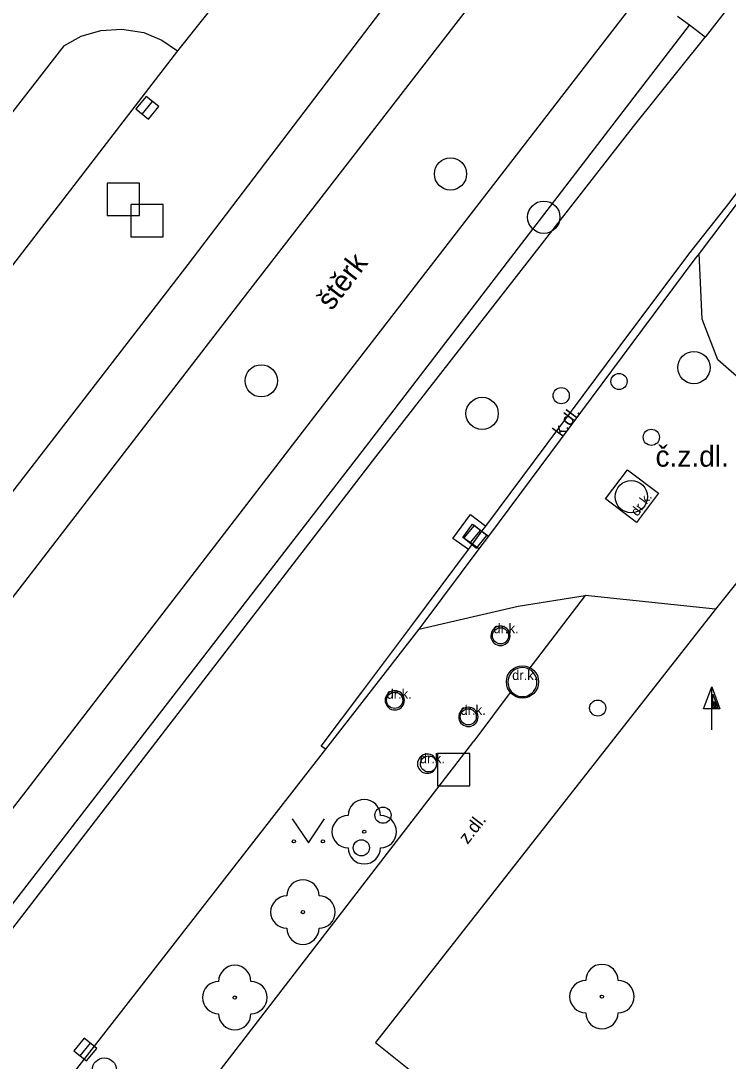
# Model space of a CAD drawing. Extents: x -598932 to -598196, y -1162207 to -1161504.
# Drawn here: x -598746.91 to -598725, y -1161970.82 to -1161938.58 of the extents above; entities that cross this region are included whole.
import ezdxf

# ---------------------------------------------------------------- set-up
doc = ezdxf.new("R2010")
doc.units = 0
for name, color, linetype in [('Level 22', 7, 'Continuous'), ('Level 25', 7, 'Continuous'), ('Level 26', 7, 'Continuous'), ('Level 27', 7, 'Continuous'), ('Level 28', 7, 'Continuous'), ('Level 31', 7, 'Continuous'), ('Level 33', 7, 'Continuous'), ('Level 36', 7, 'Continuous'), ('specificka linie pasportu komunikaci', 7, 'Continuous'), ('TM - chodniky - VP', 7, 'Continuous'), ('TM - komunikace - VP', 7, 'Continuous'), ('TM - MHD - osa koleji', 7, 'Continuous'), ('TM - popis povrchu', 7, 'Continuous'), ('TM - rozhrani mezi zpev. plochami mezi sebou - VP', 7, 'Continuous'), ('TM - rozhrani ploch obecne - VP', 7, 'Continuous')]:
    doc.layers.add(name, color=color, linetype=linetype)

msp = doc.modelspace()

# ---------------------------------------------------------------- linework, layer by layer
at = {"layer": 'Level 22'}
for centre in [(-598736.27, -1161963.71), (-598738.17, -1161966.2), (-598728.91, -1161968.82), (-598740.28, -1161968.85)]:
    msp.add_circle(centre, 0.05, dxfattribs=at)
for centre, start, end in [((-598736.27, -1161963.21), 0, 180), ((-598736.77, -1161963.71), 90, 270), ((-598735.77, -1161963.71), 270, 90), ((-598736.27, -1161964.21), 180, 0), ((-598738.17, -1161965.7), 0, 180), ((-598738.67, -1161966.2), 90, 270), ((-598737.67, -1161966.2), 270, 90), ((-598738.17, -1161966.7), 180, 0), ((-598728.91, -1161968.32), 0, 180), ((-598740.28, -1161968.35), 0, 180), ((-598740.78, -1161968.85), 90, 270), ((-598739.78, -1161968.85), 270, 90), ((-598729.41, -1161968.82), 90, 270), ((-598728.41, -1161968.82), 270, 90), ((-598740.28, -1161969.35), 180, 0), ((-598728.91, -1161969.32), 180, 0)]:
    msp.add_arc(centre, 0.5, start, end, dxfattribs=at)
at = {"layer": 'Level 25'}
for p, q in [((-598725.762, -1161959.898), (-598725.51, -1161959.224)), ((-598725.51, -1161959.898), (-598725.762, -1161959.898)), ((-598725.51, -1161960.55), (-598725.51, -1161959.9))]:
    msp.add_line(p, q, dxfattribs=at)
for points in [[(-598725.26, -1161959.9), (-598725.51, -1161959.9), (-598725.51, -1161959.224), (-598725.51, -1161959.224)], [(-598725.317, -1161959.86), (-598725.47, -1161959.86), (-598725.47, -1161959.447)], [(-598725.375, -1161959.82), (-598725.43, -1161959.82), (-598725.43, -1161959.671)]]:
    msp.add_lwpolyline(points, close=True, dxfattribs=at)
at = {"layer": 'Level 26'}
for points in [[(-598744.23, -1161944.62), (-598743.23, -1161944.62), (-598743.23, -1161943.62), (-598744.23, -1161943.62)], [(-598743.5, -1161945.28), (-598742.5, -1161945.28), (-598742.5, -1161944.28), (-598743.5, -1161944.28)], [(-598734, -1161962.29), (-598733, -1161962.29), (-598733, -1161961.29), (-598734, -1161961.29)]]:
    msp.add_lwpolyline(points, close=True, dxfattribs=at)
at = {"layer": 'Level 27'}
for p, q in [((-598743.147, -1161941.474), (-598742.833, -1161941.086)), ((-598732.987, -1161954.764), (-598732.673, -1161954.376)), ((-598745.067, -1161970.654), (-598744.752, -1161970.266))]:
    msp.add_line(p, q, dxfattribs=at)
for points in [[(-598742.953, -1161941.632), (-598742.638, -1161941.243), (-598743.027, -1161940.928), (-598743.342, -1161941.317)], [(-598732.793, -1161954.922), (-598732.478, -1161954.533), (-598732.867, -1161954.218), (-598733.182, -1161954.607)], [(-598744.873, -1161970.812), (-598744.558, -1161970.423), (-598744.947, -1161970.108), (-598745.262, -1161970.497)]]:
    msp.add_lwpolyline(points, close=True, dxfattribs=at)
for centre in [(-598733.6, -1161943.33), (-598730.71, -1161944.67), (-598726.06, -1161949.33), (-598739.46, -1161949.74), (-598732.62, -1161950.75), (-598728, -1161953.33), (-598731.37, -1161959.07)]:
    msp.add_circle(centre, 0.5, dxfattribs=at)
at = {"layer": 'Level 28'}
for centre in [(-598730.17, -1161950.2), (-598727.38, -1161951.49), (-598732.05, -1161957.64), (-598734.28, -1161961.61), (-598735.69, -1161963.2), (-598736.36, -1161964.21)]:
    msp.add_circle(centre, 0.25, dxfattribs=at)
at = {"layer": 'Level 31'}
for centre in [(-598728.38, -1161949.76), (-598735.33, -1161959.64), (-598729.04, -1161959.88), (-598733.05, -1161960.15)]:
    msp.add_circle(centre, 0.25, dxfattribs=at)
at = {"layer": 'Level 33'}
msp.add_circle((-598744.32, -1161971.095), 0.375, dxfattribs=at)
at = {"layer": 'Level 36'}
msp.add_lwpolyline([(-598738.5, -1161963.31), (-598738, -1161964.06), (-598737.5, -1161963.31)], dxfattribs=at)
for centre in [(-598738.45, -1161964.01), (-598737.551, -1161964.01)]:
    msp.add_circle(centre, 0.05, dxfattribs=at)
at = {"layer": 'specificka linie pasportu komunikaci'}
for points in [[(-598733.04, -1161954.97), (-598732.921, -1161954.806), (-598732.625, -1161954.398), (-598732.51, -1161954.24)], [(-598737.47, -1161961.15), (-598737.602, -1161961.057), (-598736.35, -1161959.39)]]:
    msp.add_lwpolyline(points, dxfattribs=at)
at = {"layer": 'TM - chodniky - VP'}
for points in [[(-598745.57, -1161939.36), (-598745.037, -1161939.066), (-598744.426, -1161938.883), (-598743.78, -1161938.84)], [(-598743.78, -1161938.84), (-598743.1, -1161938.95), (-598742.54, -1161939.18), (-598742.05, -1161939.52)], [(-598745.57, -1161939.36), (-598764.27, -1161963.42), (-598761.92, -1161965.31)], [(-598711.05, -1161966.97), (-598720.44, -1161959.11), (-598724.57, -1161955.78), (-598725.39, -1161956.82), (-598735.92, -1161970.24), (-598733.13, -1161972.47)], [(-598734.58, -1161957.43), (-598731.5, -1161956.72), (-598729.43, -1161956.39)], [(-598729.43, -1161956.39), (-598731.17, -1161958.67)], [(-598731.72, -1161959.36), (-598732.88, -1161960.91)], [(-598744.16, -1161975.55), (-598732.88, -1161960.91)]]:
    msp.add_lwpolyline(points, dxfattribs=at)
at = {"layer": 'TM - komunikace - VP'}
for points in [[(-598736.15, -1161932.08), (-598737.79, -1161934.15), (-598738.38, -1161934.9), (-598742.05, -1161939.52)], [(-598732.18, -1161933.2), (-598734.553, -1161936.682), (-598741.73, -1161946.14), (-598773.73, -1161987.57)], [(-598724.88, -1161938.02), (-598725.71, -1161939.09)], [(-598767.95, -1161993.7), (-598752.59, -1161973.75), (-598735.91, -1161952.1), (-598727.932, -1161941.857), (-598725.71, -1161939.09)], [(-598742.05, -1161939.52), (-598761.92, -1161965.31)], [(-598722.6, -1161941.34), (-598724.78, -1161944.32), (-598725.9, -1161945.79), (-598726.06, -1161946)], [(-598726.06, -1161946), (-598732.42, -1161954.55), (-598732.72, -1161954.95), (-598734.39, -1161957.19)], [(-598734.39, -1161957.19), (-598734.58, -1161957.43), (-598736.2, -1161959.52), (-598737.47, -1161961.15), (-598746.16, -1161972.32)]]:
    msp.add_lwpolyline(points, dxfattribs=at)
at = {"layer": 'TM - MHD - osa koleji'}
for points in [[(-598730.32, -1161934.63), (-598740.06, -1161947.23), (-598772.31, -1161989.08)], [(-598727.63, -1161937.65), (-598737.71, -1161950.7), (-598769.53, -1161992.03)]]:
    msp.add_lwpolyline(points, dxfattribs=at)
at = {"layer": 'TM - rozhrani mezi zpev. plochami mezi sebou - VP'}
for points in [[(-598732.51, -1161954.24), (-598728.35, -1161948.66), (-598726.22, -1161945.82), (-598724.936, -1161944.199), (-598722.73, -1161941.24)], [(-598725.81, -1161947.83), (-598725.9, -1161945.79)], [(-598721.83, -1161952.15), (-598725.32, -1161949.09), (-598725.81, -1161947.83)], [(-598733.04, -1161954.97), (-598733.53, -1161954.63), (-598732.98, -1161953.88), (-598732.51, -1161954.24)], [(-598736.35, -1161959.39), (-598734.77, -1161957.28), (-598733.04, -1161954.97)], [(-598725.39, -1161956.82), (-598729.43, -1161956.39)]]:
    msp.add_lwpolyline(points, dxfattribs=at)
at = {"layer": 'TM - rozhrani ploch obecne - VP'}
for points in [[(-598725.71, -1161939.09), (-598726.2, -1161938.72), (-598726.57, -1161938.45)], [(-598768.31, -1161993.32), (-598736.23, -1161951.8), (-598728.355, -1161941.527), (-598726.2, -1161938.72)], [(-598728.12, -1161952.5), (-598727.16, -1161953.22), (-598727.84, -1161954.13), (-598728.8, -1161953.4), (-598728.12, -1161952.5)], [(-598732.72, -1161954.95), (-598732.921, -1161954.806), (-598733.22, -1161954.59), (-598732.92, -1161954.18), (-598732.625, -1161954.398), (-598732.42, -1161954.55)], [(-598731.753, -1161957.641), (-598731.758, -1161957.589), (-598731.771, -1161957.538), (-598731.823, -1161957.448), (-598731.86, -1161957.411), (-598731.903, -1161957.381), (-598731.95, -1161957.359), (-598732.001, -1161957.346), (-598732.053, -1161957.341), (-598732.105, -1161957.346), (-598732.203, -1161957.381), (-598732.246, -1161957.411), (-598732.283, -1161957.448), (-598732.313, -1161957.491), (-598732.335, -1161957.538), (-598732.353, -1161957.641), (-598732.348, -1161957.693), (-598732.335, -1161957.744), (-598732.313, -1161957.791), (-598732.283, -1161957.834), (-598732.246, -1161957.871), (-598732.203, -1161957.901), (-598732.105, -1161957.936), (-598732.053, -1161957.941), (-598732.001, -1161957.936), (-598731.95, -1161957.923), (-598731.903, -1161957.901), (-598731.823, -1161957.834), (-598731.771, -1161957.744), (-598731.758, -1161957.693), (-598731.753, -1161957.641)], [(-598730.923, -1161959.074), (-598730.93, -1161958.996), (-598730.95, -1161958.92), (-598730.983, -1161958.849), (-598731.028, -1161958.785), (-598731.084, -1161958.729), (-598731.148, -1161958.684), (-598731.17, -1161958.67), (-598731.219, -1161958.651), (-598731.295, -1161958.631), (-598731.373, -1161958.624), (-598731.451, -1161958.631), (-598731.527, -1161958.651), (-598731.598, -1161958.684), (-598731.662, -1161958.729), (-598731.718, -1161958.785), (-598731.763, -1161958.849), (-598731.796, -1161958.92), (-598731.816, -1161958.996), (-598731.823, -1161959.074), (-598731.816, -1161959.152), (-598731.796, -1161959.228), (-598731.763, -1161959.299), (-598731.718, -1161959.363), (-598731.662, -1161959.419), (-598731.598, -1161959.464), (-598731.527, -1161959.497), (-598731.451, -1161959.517), (-598731.373, -1161959.524), (-598731.295, -1161959.517), (-598731.219, -1161959.497), (-598731.148, -1161959.464), (-598731.084, -1161959.419), (-598731.028, -1161959.363), (-598730.983, -1161959.299), (-598730.95, -1161959.228), (-598730.93, -1161959.152), (-598730.923, -1161959.074)], [(-598735.025, -1161959.638), (-598735.03, -1161959.586), (-598735.043, -1161959.535), (-598735.065, -1161959.488), (-598735.095, -1161959.445), (-598735.132, -1161959.408), (-598735.175, -1161959.378), (-598735.273, -1161959.343), (-598735.377, -1161959.343), (-598735.428, -1161959.356), (-598735.475, -1161959.378), (-598735.518, -1161959.408), (-598735.555, -1161959.445), (-598735.607, -1161959.535), (-598735.62, -1161959.586), (-598735.625, -1161959.638), (-598735.62, -1161959.69), (-598735.607, -1161959.741), (-598735.555, -1161959.831), (-598735.475, -1161959.898), (-598735.428, -1161959.92), (-598735.377, -1161959.933), (-598735.325, -1161959.938), (-598735.273, -1161959.933), (-598735.175, -1161959.898), (-598735.132, -1161959.868), (-598735.095, -1161959.831), (-598735.065, -1161959.788), (-598735.043, -1161959.741), (-598735.03, -1161959.69), (-598735.025, -1161959.638)], [(-598732.745, -1161960.153), (-598732.763, -1161960.05), (-598732.815, -1161959.96), (-598732.852, -1161959.923), (-598732.895, -1161959.893), (-598732.942, -1161959.871), (-598732.993, -1161959.858), (-598733.045, -1161959.853), (-598733.097, -1161959.858), (-598733.148, -1161959.871), (-598733.195, -1161959.893), (-598733.238, -1161959.923), (-598733.275, -1161959.96), (-598733.305, -1161960.003), (-598733.327, -1161960.05), (-598733.345, -1161960.153), (-598733.34, -1161960.205), (-598733.327, -1161960.256), (-598733.275, -1161960.346), (-598733.195, -1161960.413), (-598733.148, -1161960.435), (-598733.097, -1161960.448), (-598732.993, -1161960.448), (-598732.942, -1161960.435), (-598732.895, -1161960.413), (-598732.815, -1161960.346), (-598732.785, -1161960.303), (-598732.763, -1161960.256), (-598732.75, -1161960.205), (-598732.745, -1161960.153)], [(-598734.024, -1161961.603), (-598734.029, -1161961.551), (-598734.042, -1161961.5), (-598734.094, -1161961.41), (-598734.131, -1161961.373), (-598734.174, -1161961.343), (-598734.221, -1161961.321), (-598734.272, -1161961.308), (-598734.324, -1161961.303), (-598734.376, -1161961.308), (-598734.474, -1161961.343), (-598734.554, -1161961.41), (-598734.606, -1161961.5), (-598734.619, -1161961.551), (-598734.624, -1161961.603), (-598734.619, -1161961.655), (-598734.606, -1161961.706), (-598734.584, -1161961.753), (-598734.554, -1161961.796), (-598734.474, -1161961.863), (-598734.376, -1161961.898), (-598734.272, -1161961.898), (-598734.221, -1161961.885), (-598734.174, -1161961.863), (-598734.131, -1161961.833), (-598734.094, -1161961.796), (-598734.042, -1161961.706), (-598734.029, -1161961.655), (-598734.024, -1161961.603)]]:
    msp.add_lwpolyline(points, dxfattribs=at)

# ---------------------------------------------------------------- texts
at = {"layer": 'TM - popis povrchu'}
for s, height, rotation, p in [('štěrk', 0.65, 52.42, (-598737.28, -1161947.59)), ('k.dl.', 0.4, 53.2739, (-598730.15, -1161951.5)), ('dr.k.', 0.3, 53, (-598727.81, -1161953.96)), ('z.dl.', 0.4, 52.3369, (-598733.07, -1161964.12))]:
    msp.add_text(s, height=height, rotation=rotation, dxfattribs=at).set_placement(p)
for s, height, p in [('č.z.dl.', 0.65, (-598727.25, -1161952.4)), ('dr.k.', 0.3, (-598732.27, -1161957.56)), ('dr.k.', 0.3, (-598731.69, -1161959.01)), ('dr.k.', 0.3, (-598735.58, -1161959.59)), ('dr.k.', 0.3, (-598733.29, -1161960.09)), ('dr.k.', 0.3, (-598734.55, -1161961.59))]:
    msp.add_text(s, height=height, dxfattribs=at).set_placement(p)

doc.saveas('drawing.dxf')
